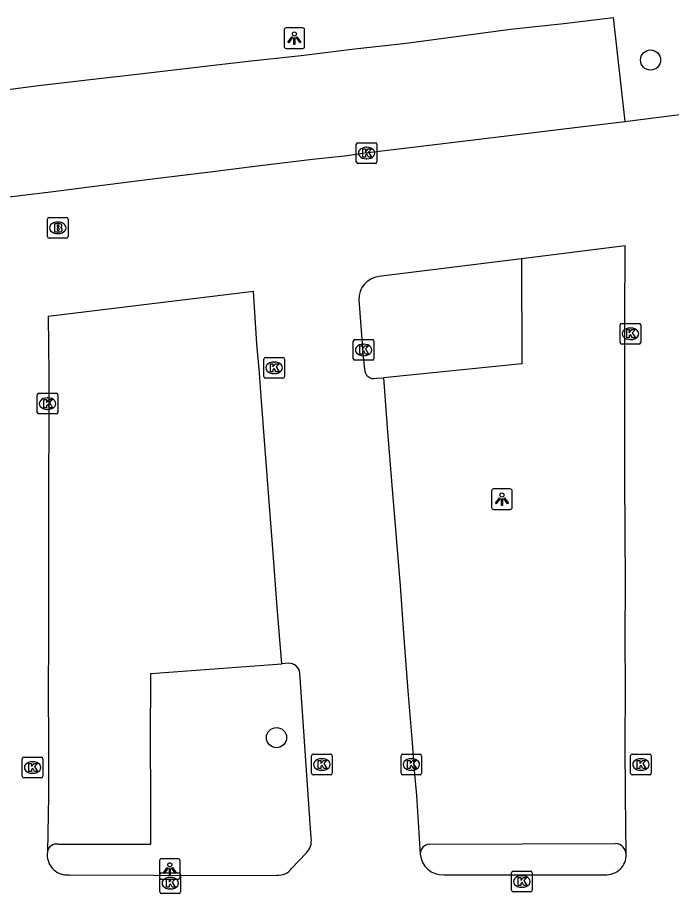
# Model space of a CAD drawing. Extents: x 161477 to 163040, y 383680 to 384868.
# Drawn here: x 162541.81 to 162573.54, y 384562.53 to 384605.02 of the extents above; entities that cross this region are included whole.
import ezdxf

# ---------------------------------------------------------------- set-up
doc = ezdxf.new("R2010")
doc.units = 0
for name, color, linetype in [('IMGEO_Boom', 7, 'Continuous'), ('IMGEO_Brandkraan', 7, 'Continuous'), ('IMGEO_Kolk', 7, 'Continuous'), ('IMGEO_Lichtpunt', 7, 'Continuous'), ('IMGEO_Parkeervlak_open', 7, 'Continuous'), ('IMGEO_Rijbaan_lokaal_open', 7, 'Continuous')]:
    doc.layers.add(name, color=color, linetype=linetype)

msp = doc.modelspace()

# ---------------------------------------------------------------- linework, layer by layer
at = {"layer": 'IMGEO_Boom'}
for centre in [(162572.52, 384602.96), (162554.37, 384570.09)]:
    msp.add_circle(centre, 0.489, dxfattribs=at)
at = {"layer": 'IMGEO_Brandkraan'}
for p, q in [((162543.334, 384595.32), (162544.186, 384595.32)), ((162543.259, 384594.394), (162543.259, 384595.246)), ((162543.747, 384595.1), (162543.772, 384595.1)), ((162544.26, 384595.246), (162544.26, 384594.394)), ((162543.77, 384594.54), (162543.745, 384594.54)), ((162544.186, 384594.32), (162543.334, 384594.32))]:
    msp.add_line(p, q, dxfattribs=at)
for points in [[(162543.334, 384595.32), (162544.186, 384595.32)], [(162543.259, 384594.394), (162543.259, 384595.246)], [(162543.607, 384595.02), (162543.607, 384594.62), (162543.82, 384594.62)], [(162543.838, 384595.02), (162543.607, 384595.02)], [(162543.786, 384594.939), (162543.732, 384594.939), (162543.732, 384594.863)], [(162543.732, 384594.863), (162543.785, 384594.863)], [(162544.26, 384595.246), (162544.26, 384594.394)], [(162543.794, 384594.787), (162543.732, 384594.787), (162543.732, 384594.706)], [(162543.732, 384594.706), (162543.794, 384594.706)], [(162544.186, 384594.32), (162543.334, 384594.32)]]:
    msp.add_lwpolyline(points, dxfattribs=at)
for centre, radius, start, end in [((162543.336, 384595.244), 0.0765, 91.552, 178.448), ((162543.336, 384595.244), 0.0765, 91.552, 178.448), ((162544.184, 384595.244), 0.0765, 1.552, 88.448), ((162544.184, 384595.244), 0.0765, 1.552, 88.448), ((162543.787, 384594.901), 0.0379, 267.8285, 90.9355), ((162543.842, 384594.875), 0.145, 59.4692, 91.5367), ((162543.867, 384594.922), 0.0922, 285.5137, 58.1501), ((162543.795, 384594.746), 0.0404, 269.8759, 90.5077), ((162543.826, 384594.871), 0.251, 268.6676, 293.5347), ((162543.872, 384594.73), 0.105, 301.3115, 78.989), ((162543.336, 384594.396), 0.0765, 181.552, 268.448), ((162543.336, 384594.396), 0.0765, 181.552, 268.448), ((162544.184, 384594.396), 0.0765, 271.552, 358.448), ((162544.184, 384594.396), 0.0765, 271.552, 358.448)]:
    msp.add_arc(centre, radius, start, end, dxfattribs=at)
for centre, major_axis, ratio, start_param, end_param in [((162543.746, 384594.82), (-0.387, 0.002), 0.722429, 4.712389, 7.853982), ((162543.771, 384594.82), (-0.39, 0.002), 0.717154, 1.570796, 4.712389)]:
    msp.add_ellipse(centre, major_axis=major_axis, ratio=ratio, start_param=start_param, end_param=end_param, dxfattribs=at)
at = {"layer": 'IMGEO_Kolk'}
for p, q in [((162558.243, 384598.021), (162558.243, 384598.873)), ((162558.318, 384598.947), (162559.17, 384598.947)), ((162558.731, 384598.727), (162558.756, 384598.727)), ((162559.244, 384598.873), (162559.244, 384598.021)), ((162559.17, 384597.947), (162558.318, 384597.947)), ((162558.754, 384598.167), (162558.729, 384598.167)), ((162571.044, 384589.255), (162571.044, 384590.107)), ((162571.119, 384590.181), (162571.971, 384590.181)), ((162571.532, 384589.961), (162571.557, 384589.961)), ((162572.045, 384590.107), (162572.045, 384589.255)), ((162558.173, 384589.397), (162559.025, 384589.397)), ((162571.555, 384589.401), (162571.53, 384589.401)), ((162558.098, 384588.471), (162558.098, 384589.323)), ((162558.586, 384589.177), (162558.611, 384589.177)), ((162559.099, 384589.323), (162559.099, 384588.471)), ((162571.971, 384589.181), (162571.119, 384589.181)), ((162553.832, 384588.529), (162554.684, 384588.529)), ((162558.609, 384588.617), (162558.584, 384588.617)), ((162553.757, 384587.603), (162553.757, 384588.455)), ((162554.245, 384588.309), (162554.27, 384588.309)), ((162554.758, 384588.455), (162554.758, 384587.603)), ((162559.025, 384588.397), (162558.173, 384588.397)), ((162554.268, 384587.749), (162554.243, 384587.749)), ((162554.684, 384587.529), (162553.832, 384587.529)), ((162542.836, 384586.793), (162543.688, 384586.793)), ((162542.761, 384585.867), (162542.761, 384586.719)), ((162543.249, 384586.573), (162543.274, 384586.573)), ((162543.762, 384586.719), (162543.762, 384585.867)), ((162543.272, 384586.013), (162543.247, 384586.013)), ((162543.688, 384585.793), (162542.836, 384585.793)), ((162542.038, 384568.215), (162542.038, 384569.067)), ((162542.113, 384569.141), (162542.965, 384569.141)), ((162543.039, 384569.067), (162543.039, 384568.215)), ((162556.072, 384568.36), (162556.072, 384569.212)), ((162556.147, 384569.286), (162556.999, 384569.286)), ((162556.56, 384569.066), (162556.585, 384569.066)), ((162557.073, 384569.212), (162557.073, 384568.36)), ((162560.413, 384568.36), (162560.413, 384569.212)), ((162560.488, 384569.286), (162561.34, 384569.286)), ((162560.901, 384569.066), (162560.926, 384569.066)), ((162561.414, 384569.212), (162561.414, 384568.36)), ((162571.554, 384568.36), (162571.554, 384569.212)), ((162571.629, 384569.286), (162572.481, 384569.286)), ((162572.042, 384569.066), (162572.067, 384569.066)), ((162572.555, 384569.212), (162572.555, 384568.36)), ((162542.526, 384568.921), (162542.551, 384568.921)), ((162542.965, 384568.141), (162542.113, 384568.141)), ((162542.549, 384568.361), (162542.524, 384568.361)), ((162556.999, 384568.286), (162556.147, 384568.286)), ((162556.583, 384568.506), (162556.558, 384568.506)), ((162561.34, 384568.286), (162560.488, 384568.286)), ((162560.924, 384568.506), (162560.899, 384568.506)), ((162572.481, 384568.286), (162571.629, 384568.286)), ((162572.065, 384568.506), (162572.04, 384568.506)), ((162548.717, 384562.604), (162548.717, 384563.456)), ((162548.792, 384563.53), (162549.644, 384563.53)), ((162549.718, 384563.456), (162549.718, 384562.604)), ((162565.776, 384562.684), (162565.776, 384563.536)), ((162565.851, 384563.61), (162566.703, 384563.61)), ((162566.777, 384563.536), (162566.777, 384562.684)), ((162549.205, 384563.31), (162549.23, 384563.31)), ((162566.264, 384563.39), (162566.289, 384563.39)), ((162549.228, 384562.75), (162549.203, 384562.75)), ((162566.703, 384562.61), (162565.851, 384562.61)), ((162566.287, 384562.83), (162566.262, 384562.83)), ((162549.644, 384562.53), (162548.792, 384562.53))]:
    msp.add_line(p, q, dxfattribs=at)
for points in [[(162558.243, 384598.021), (162558.243, 384598.873)], [(162558.318, 384598.947), (162559.17, 384598.947)], [(162559.244, 384598.873), (162559.244, 384598.021)], [(162558.564, 384598.647), (162558.687, 384598.647), (162558.687, 384598.496), (162558.817, 384598.647), (162558.981, 384598.647), (162558.835, 384598.496), (162558.988, 384598.247), (162558.836, 384598.247), (162558.751, 384598.411), (162558.687, 384598.344), (162558.687, 384598.247), (162558.564, 384598.247), (162558.564, 384598.647)], [(162559.17, 384597.947), (162558.318, 384597.947)], [(162571.044, 384589.255), (162571.044, 384590.107)], [(162571.119, 384590.181), (162571.971, 384590.181)], [(162571.365, 384589.881), (162571.488, 384589.881), (162571.488, 384589.73), (162571.618, 384589.881), (162571.782, 384589.881), (162571.636, 384589.73), (162571.789, 384589.481), (162571.637, 384589.481), (162571.552, 384589.645), (162571.488, 384589.578), (162571.488, 384589.481), (162571.365, 384589.481), (162571.365, 384589.881)], [(162572.045, 384590.107), (162572.045, 384589.255)], [(162558.173, 384589.397), (162559.025, 384589.397)], [(162558.098, 384588.471), (162558.098, 384589.323)], [(162558.419, 384589.097), (162558.542, 384589.097), (162558.542, 384588.946), (162558.672, 384589.097), (162558.836, 384589.097), (162558.69, 384588.946), (162558.843, 384588.697), (162558.691, 384588.697), (162558.606, 384588.861), (162558.542, 384588.794), (162558.542, 384588.697), (162558.419, 384588.697), (162558.419, 384589.097)], [(162559.099, 384589.323), (162559.099, 384588.471)], [(162571.971, 384589.181), (162571.119, 384589.181)], [(162553.832, 384588.529), (162554.684, 384588.529)], [(162553.757, 384587.603), (162553.757, 384588.455)], [(162554.078, 384588.229), (162554.201, 384588.229), (162554.201, 384588.078), (162554.331, 384588.229), (162554.495, 384588.229), (162554.349, 384588.078), (162554.502, 384587.829), (162554.35, 384587.829), (162554.265, 384587.993), (162554.201, 384587.926), (162554.201, 384587.829), (162554.078, 384587.829), (162554.078, 384588.229)], [(162554.758, 384588.455), (162554.758, 384587.603)], [(162559.025, 384588.397), (162558.173, 384588.397)], [(162554.684, 384587.529), (162553.832, 384587.529)], [(162542.836, 384586.793), (162543.688, 384586.793)], [(162542.761, 384585.867), (162542.761, 384586.719)], [(162543.082, 384586.493), (162543.205, 384586.493), (162543.205, 384586.342), (162543.335, 384586.493), (162543.499, 384586.493), (162543.353, 384586.342), (162543.506, 384586.093), (162543.354, 384586.093), (162543.269, 384586.257), (162543.205, 384586.19), (162543.205, 384586.093), (162543.082, 384586.093), (162543.082, 384586.493)], [(162543.762, 384586.719), (162543.762, 384585.867)], [(162543.688, 384585.793), (162542.836, 384585.793)], [(162542.038, 384568.215), (162542.038, 384569.067)], [(162542.113, 384569.141), (162542.965, 384569.141)], [(162543.039, 384569.067), (162543.039, 384568.215)], [(162556.072, 384568.36), (162556.072, 384569.212)], [(162556.147, 384569.286), (162556.999, 384569.286)], [(162556.393, 384568.986), (162556.516, 384568.986), (162556.516, 384568.835), (162556.646, 384568.986), (162556.81, 384568.986), (162556.664, 384568.835), (162556.817, 384568.586), (162556.665, 384568.586), (162556.58, 384568.75), (162556.516, 384568.683), (162556.516, 384568.586), (162556.393, 384568.586), (162556.393, 384568.986)], [(162557.073, 384569.212), (162557.073, 384568.36)], [(162560.413, 384568.36), (162560.413, 384569.212)], [(162560.488, 384569.286), (162561.34, 384569.286)], [(162560.734, 384568.986), (162560.857, 384568.986), (162560.857, 384568.835), (162560.987, 384568.986), (162561.151, 384568.986), (162561.005, 384568.835), (162561.158, 384568.586), (162561.006, 384568.586), (162560.921, 384568.75), (162560.857, 384568.683), (162560.857, 384568.586), (162560.734, 384568.586), (162560.734, 384568.986)], [(162561.414, 384569.212), (162561.414, 384568.36)], [(162571.554, 384568.36), (162571.554, 384569.212)], [(162571.629, 384569.286), (162572.481, 384569.286)], [(162571.875, 384568.986), (162571.998, 384568.986), (162571.998, 384568.835), (162572.128, 384568.986), (162572.292, 384568.986), (162572.146, 384568.835), (162572.299, 384568.586), (162572.147, 384568.586), (162572.062, 384568.75), (162571.998, 384568.683), (162571.998, 384568.586), (162571.875, 384568.586), (162571.875, 384568.986)], [(162572.555, 384569.212), (162572.555, 384568.36)], [(162542.359, 384568.841), (162542.482, 384568.841), (162542.482, 384568.69), (162542.612, 384568.841), (162542.776, 384568.841), (162542.63, 384568.69), (162542.783, 384568.441), (162542.631, 384568.441), (162542.546, 384568.605), (162542.482, 384568.538), (162542.482, 384568.441), (162542.359, 384568.441), (162542.359, 384568.841)], [(162542.965, 384568.141), (162542.113, 384568.141)], [(162556.999, 384568.286), (162556.147, 384568.286)], [(162561.34, 384568.286), (162560.488, 384568.286)], [(162572.481, 384568.286), (162571.629, 384568.286)], [(162548.717, 384562.604), (162548.717, 384563.456)], [(162548.792, 384563.53), (162549.644, 384563.53)], [(162549.718, 384563.456), (162549.718, 384562.604)], [(162565.776, 384562.684), (162565.776, 384563.536)], [(162565.851, 384563.61), (162566.703, 384563.61)], [(162566.777, 384563.536), (162566.777, 384562.684)], [(162549.038, 384563.23), (162549.161, 384563.23), (162549.161, 384563.079), (162549.291, 384563.23), (162549.455, 384563.23), (162549.309, 384563.079), (162549.462, 384562.83), (162549.31, 384562.83), (162549.225, 384562.994), (162549.161, 384562.927), (162549.161, 384562.83), (162549.038, 384562.83), (162549.038, 384563.23)], [(162566.097, 384563.31), (162566.22, 384563.31), (162566.22, 384563.159), (162566.35, 384563.31), (162566.514, 384563.31), (162566.368, 384563.159), (162566.521, 384562.91), (162566.369, 384562.91), (162566.284, 384563.074), (162566.22, 384563.007), (162566.22, 384562.91), (162566.097, 384562.91), (162566.097, 384563.31)], [(162566.703, 384562.61), (162565.851, 384562.61)], [(162549.644, 384562.53), (162548.792, 384562.53)]]:
    msp.add_lwpolyline(points, dxfattribs=at)
for centre, start, end in [((162558.32, 384598.871), 91.552, 178.448), ((162558.32, 384598.871), 91.552, 178.448), ((162559.168, 384598.871), 1.552, 88.448), ((162559.168, 384598.871), 1.552, 88.448), ((162558.32, 384598.023), 181.552, 268.448), ((162558.32, 384598.023), 181.552, 268.448), ((162559.168, 384598.023), 271.552, 358.448), ((162559.168, 384598.023), 271.552, 358.448), ((162571.121, 384590.105), 91.552, 178.448), ((162571.121, 384590.105), 91.552, 178.448), ((162571.969, 384590.105), 1.552, 88.448), ((162571.969, 384590.105), 1.552, 88.448), ((162558.175, 384589.321), 91.552, 178.448), ((162558.175, 384589.321), 91.552, 178.448), ((162559.023, 384589.321), 1.552, 88.448), ((162559.023, 384589.321), 1.552, 88.448), ((162571.121, 384589.257), 181.552, 268.448), ((162571.121, 384589.257), 181.552, 268.448), ((162571.969, 384589.257), 271.552, 358.448), ((162571.969, 384589.257), 271.552, 358.448), ((162553.834, 384588.453), 91.552, 178.448), ((162553.834, 384588.453), 91.552, 178.448), ((162554.682, 384588.453), 1.552, 88.448), ((162554.682, 384588.453), 1.552, 88.448), ((162558.175, 384588.473), 181.552, 268.448), ((162558.175, 384588.473), 181.552, 268.448), ((162559.023, 384588.473), 271.552, 358.448), ((162559.023, 384588.473), 271.552, 358.448), ((162553.834, 384587.605), 181.552, 268.448), ((162553.834, 384587.605), 181.552, 268.448), ((162554.682, 384587.605), 271.552, 358.448), ((162554.682, 384587.605), 271.552, 358.448), ((162542.838, 384586.717), 91.552, 178.448), ((162542.838, 384586.717), 91.552, 178.448), ((162543.686, 384586.717), 1.552, 88.448), ((162543.686, 384586.717), 1.552, 88.448), ((162542.838, 384585.869), 181.552, 268.448), ((162542.838, 384585.869), 181.552, 268.448), ((162543.686, 384585.869), 271.552, 358.448), ((162543.686, 384585.869), 271.552, 358.448), ((162542.115, 384569.065), 91.552, 178.448), ((162542.115, 384569.065), 91.552, 178.448), ((162542.963, 384569.065), 1.552, 88.448), ((162542.963, 384569.065), 1.552, 88.448), ((162556.149, 384569.21), 91.552, 178.448), ((162556.149, 384569.21), 91.552, 178.448), ((162556.997, 384569.21), 1.552, 88.448), ((162556.997, 384569.21), 1.552, 88.448), ((162560.49, 384569.21), 91.552, 178.448), ((162560.49, 384569.21), 91.552, 178.448), ((162561.338, 384569.21), 1.552, 88.448), ((162561.338, 384569.21), 1.552, 88.448), ((162571.631, 384569.21), 91.552, 178.448), ((162571.631, 384569.21), 91.552, 178.448), ((162572.479, 384569.21), 1.552, 88.448), ((162572.479, 384569.21), 1.552, 88.448), ((162542.115, 384568.217), 181.552, 268.448), ((162542.115, 384568.217), 181.552, 268.448), ((162542.963, 384568.217), 271.552, 358.448), ((162542.963, 384568.217), 271.552, 358.448), ((162556.149, 384568.362), 181.552, 268.448), ((162556.149, 384568.362), 181.552, 268.448), ((162556.997, 384568.362), 271.552, 358.448), ((162556.997, 384568.362), 271.552, 358.448), ((162560.49, 384568.362), 181.552, 268.448), ((162560.49, 384568.362), 181.552, 268.448), ((162561.338, 384568.362), 271.552, 358.448), ((162561.338, 384568.362), 271.552, 358.448), ((162571.631, 384568.362), 181.552, 268.448), ((162571.631, 384568.362), 181.552, 268.448), ((162572.479, 384568.362), 271.552, 358.448), ((162572.479, 384568.362), 271.552, 358.448), ((162548.794, 384563.454), 91.552, 178.448), ((162548.794, 384563.454), 91.552, 178.448), ((162549.642, 384563.454), 1.552, 88.448), ((162549.642, 384563.454), 1.552, 88.448), ((162565.853, 384563.534), 91.552, 178.448), ((162565.853, 384563.534), 91.552, 178.448), ((162566.701, 384563.534), 1.552, 88.448), ((162566.701, 384563.534), 1.552, 88.448), ((162548.794, 384562.606), 181.552, 268.448), ((162548.794, 384562.606), 181.552, 268.448), ((162549.642, 384562.606), 271.552, 358.448), ((162549.642, 384562.606), 271.552, 358.448), ((162565.853, 384562.686), 181.552, 268.448), ((162565.853, 384562.686), 181.552, 268.448), ((162566.701, 384562.686), 271.552, 358.448), ((162566.701, 384562.686), 271.552, 358.448)]:
    msp.add_arc(centre, 0.0765, start, end, dxfattribs=at)
for centre, major_axis, ratio, start_param, end_param in [((162558.73, 384598.447), (-0.387, 0.002), 0.722429, 4.712389, 7.853982), ((162558.755, 384598.447), (-0.39, 0.002), 0.717154, 1.570796, 4.712389), ((162571.531, 384589.681), (-0.387, 0.002), 0.722429, 4.712389, 7.853982), ((162571.556, 384589.681), (-0.39, 0.002), 0.717154, 1.570796, 4.712389), ((162558.585, 384588.897), (-0.387, 0.002), 0.722429, 4.712389, 7.853982), ((162558.61, 384588.897), (-0.39, 0.002), 0.717154, 1.570796, 4.712389), ((162554.244, 384588.029), (-0.387, 0.002), 0.722429, 4.712389, 7.853982), ((162554.269, 384588.029), (-0.39, 0.002), 0.717154, 1.570796, 4.712389), ((162543.248, 384586.293), (-0.387, 0.002), 0.722429, 4.712389, 7.853982), ((162543.273, 384586.293), (-0.39, 0.002), 0.717154, 1.570796, 4.712389), ((162556.559, 384568.786), (-0.387, 0.002), 0.722429, 4.712389, 7.853982), ((162556.584, 384568.786), (-0.39, 0.002), 0.717154, 1.570796, 4.712389), ((162560.9, 384568.786), (-0.387, 0.002), 0.722429, 4.712389, 7.853982), ((162560.925, 384568.786), (-0.39, 0.002), 0.717154, 1.570796, 4.712389), ((162572.041, 384568.786), (-0.387, 0.002), 0.722429, 4.712389, 7.853982), ((162572.066, 384568.786), (-0.39, 0.002), 0.717154, 1.570796, 4.712389), ((162542.525, 384568.641), (-0.387, 0.002), 0.722429, 4.712389, 7.853982), ((162542.55, 384568.641), (-0.39, 0.002), 0.717154, 1.570796, 4.712389), ((162549.204, 384563.03), (-0.387, 0.002), 0.722429, 4.712389, 7.853982), ((162549.229, 384563.03), (-0.39, 0.002), 0.717154, 1.570796, 4.712389), ((162566.263, 384563.11), (-0.387, 0.002), 0.722429, 4.712389, 7.853982), ((162566.288, 384563.11), (-0.39, 0.002), 0.717154, 1.570796, 4.712389)]:
    msp.add_ellipse(centre, major_axis=major_axis, ratio=ratio, start_param=start_param, end_param=end_param, dxfattribs=at)
at = {"layer": 'IMGEO_Lichtpunt'}
for p, q in [((162554.742, 384604.426), (162554.742, 384603.619)), ((162554.742, 384604.426), (162554.742, 384603.619)), ((162555.644, 384604.521), (162554.836, 384604.521)), ((162555.644, 384604.521), (162554.836, 384604.521)), ((162555.738, 384603.619), (162555.738, 384604.426)), ((162555.738, 384603.619), (162555.738, 384604.426)), ((162554.836, 384603.525), (162555.644, 384603.525)), ((162554.836, 384603.525), (162555.644, 384603.525)), ((162565.712, 384582.156), (162564.904, 384582.156)), ((162565.712, 384582.156), (162564.904, 384582.156)), ((162564.81, 384582.061), (162564.81, 384581.254)), ((162564.81, 384582.061), (162564.81, 384581.254)), ((162565.806, 384581.254), (162565.806, 384582.061)), ((162565.806, 384581.254), (162565.806, 384582.061)), ((162564.904, 384581.16), (162565.712, 384581.16)), ((162564.904, 384581.16), (162565.712, 384581.16)), ((162548.697, 384564.123), (162548.697, 384563.316)), ((162548.697, 384564.123), (162548.697, 384563.316)), ((162549.599, 384564.218), (162548.791, 384564.218)), ((162549.599, 384564.218), (162548.791, 384564.218)), ((162549.693, 384563.316), (162549.693, 384564.123)), ((162549.693, 384563.316), (162549.693, 384564.123)), ((162548.791, 384563.222), (162549.599, 384563.222)), ((162548.791, 384563.222), (162549.599, 384563.222))]:
    msp.add_line(p, q, dxfattribs=at)
for points in [[(162555.116, 384604.09), (162555.155, 384604.062), (162554.967, 384603.8), (162554.929, 384603.827), (162555.116, 384604.09)], [(162555.218, 384604.042), (162555.265, 384604.042), (162555.265, 384603.72), (162555.218, 384603.72), (162555.218, 384604.042)], [(162555.328, 384604.062), (162555.366, 384604.089), (162555.553, 384603.827), (162555.514, 384603.799), (162555.328, 384604.062)], [(162565.184, 384581.725), (162565.223, 384581.697), (162565.035, 384581.435), (162564.997, 384581.462), (162565.184, 384581.725)], [(162565.396, 384581.697), (162565.434, 384581.724), (162565.621, 384581.462), (162565.582, 384581.434), (162565.396, 384581.697)], [(162565.286, 384581.677), (162565.333, 384581.677), (162565.333, 384581.355), (162565.286, 384581.355), (162565.286, 384581.677)], [(162549.071, 384563.787), (162549.11, 384563.759), (162548.922, 384563.497), (162548.884, 384563.524), (162549.071, 384563.787)], [(162549.173, 384563.739), (162549.22, 384563.739), (162549.22, 384563.417), (162549.173, 384563.417), (162549.173, 384563.739)], [(162549.283, 384563.759), (162549.321, 384563.786), (162549.508, 384563.524), (162549.469, 384563.496), (162549.283, 384563.759)]]:
    msp.add_lwpolyline(points, dxfattribs=at)
for centre in [(162555.241, 384604.224), (162565.309, 384581.859), (162549.196, 384563.921)]:
    msp.add_circle(centre, 0.0994, dxfattribs=at)
for centre, start, end in [((162554.836, 384604.426), 90, 180), ((162554.836, 384604.426), 90, 180), ((162555.644, 384604.426), 0, 90), ((162555.644, 384604.426), 0, 90), ((162554.836, 384603.619), 180, 270), ((162554.836, 384603.619), 180, 270), ((162555.644, 384603.619), 270, 0), ((162555.644, 384603.619), 270, 360), ((162564.904, 384582.061), 90, 180), ((162564.904, 384582.061), 90, 180), ((162565.712, 384582.061), 0, 90), ((162565.712, 384582.061), 0, 90), ((162564.904, 384581.254), 180, 270), ((162564.904, 384581.254), 180, 270), ((162565.712, 384581.254), 270, 0), ((162565.712, 384581.254), 270, 360), ((162548.791, 384564.123), 90, 180), ((162548.791, 384564.123), 90, 180), ((162549.599, 384564.123), 0, 90), ((162549.599, 384564.123), 0, 90), ((162548.791, 384563.316), 180, 270), ((162548.791, 384563.316), 180, 270), ((162549.599, 384563.316), 270, 0), ((162549.599, 384563.316), 270, 360)]:
    msp.add_arc(centre, 0.0946, start, end, dxfattribs=at)
at = {"layer": 'IMGEO_Parkeervlak_open'}
for points in [[(162520.662, 384593.801), (162520.581, 384598.905), (162520.741, 384598.922), (162527.212, 384599.731), (162530.152, 384600.136), (162532.716, 384600.444), (162537.74, 384601.109), (162540.342, 384601.403), (162542.819, 384601.722), (162545.332, 384602.008), (162547.89, 384602.309), (162550.485, 384602.607), (162552.99, 384602.91), (162555.57, 384603.179), (162558.022, 384603.486), (162560.662, 384603.785), (162563.201, 384604.112), (162565.722, 384604.458), (162568.306, 384604.726), (162570.711, 384605.022), (162571.271, 384599.978)], [(162566.264, 384593.313), (162566.279, 384588.216), (162559.561, 384587.543)], [(162543.788, 384564.916), (162548.277, 384564.916), (162548.278, 384567.275), (162548.266, 384569.849), (162548.275, 384573.207), (162554.635, 384573.672)], [(162561.797, 384564.929), (162570.826, 384564.954)]]:
    msp.add_lwpolyline(points, dxfattribs=at)
for centre, radius, start, end in [((162543.693, 384564.481), 0.445, 77.6836, 171.3607), ((162561.842, 384564.433), 0.498, 95.1746, 178.7331), ((162570.791, 384564.402), 0.554, 3.6695, 86.3305)]:
    msp.add_arc(centre, radius, start, end, dxfattribs=at)
at = {"layer": 'IMGEO_Rijbaan_lokaal_open'}
for points in [[(162571.271, 384599.978), (162576.087, 384600.588), (162580.08, 384601.106)], [(162520.662, 384593.801), (162520.764, 384593.814), (162527.239, 384594.613), (162530.678, 384595.034), (162533.255, 384595.352), (162535.773, 384595.652), (162538.299, 384595.963), (162540.857, 384596.257), (162543.399, 384596.574), (162545.933, 384596.883), (162548.492, 384597.207), (162551.029, 384597.525), (162553.585, 384597.838), (162556.126, 384598.146), (162557.678, 384598.31), (162558.67, 384598.454), (162561.247, 384598.767), (162563.794, 384599.08), (162568.842, 384599.684), (162571.271, 384599.978)], [(162571.343, 384564.437), (162571.305, 384567.278), (162571.292, 384569.815), (162571.298, 384572.408), (162571.286, 384574.982), (162571.297, 384577.549), (162571.289, 384580.11), (162571.277, 384582.674), (162571.28, 384585.237), (162571.273, 384587.788), (162571.278, 384590.361), (162571.29, 384593.942), (162566.264, 384593.313)], [(162566.264, 384593.313), (162559.333, 384592.46)], [(162554.635, 384573.672), (162554.412, 384576.426), (162554.218, 384579.03), (162554.017, 384581.537), (162553.827, 384584.078), (162553.632, 384586.627), (162553.552, 384587.79), (162553.414, 384589.193), (162553.251, 384591.724), (162543.299, 384590.513), (162543.331, 384587.742), (162543.331, 384586.041), (162543.323, 384585.131), (162543.312, 384582.616), (162543.312, 384574.803), (162543.301, 384572.38), (162543.315, 384569.804), (162543.31, 384568.542), (162543.316, 384567.274), (162543.253, 384564.548)], [(162558.359, 384591.333), (162558.58, 384588.558), (162558.641, 384587.971)], [(162559.221, 384587.522), (162559.561, 384587.543)], [(162559.561, 384587.543), (162559.746, 384585.127), (162559.953, 384582.533), (162560.161, 384580), (162560.366, 384577.451), (162560.55, 384574.914), (162560.748, 384572.363), (162560.952, 384569.836), (162561.054, 384568.491), (162561.169, 384567.282), (162561.344, 384564.444)], [(162554.952, 384573.697), (162554.635, 384573.672)], [(162556.057, 384565.212), (162555.507, 384573.219)], [(162543.253, 384564.548), (162543.25, 384564.435)], [(162555.116, 384563.751), (162555.816, 384564.493)], [(162544.318, 384563.435), (162548.421, 384563.424), (162549.359, 384563.406), (162554.385, 384563.419)], [(162562.488, 384563.429), (162570.297, 384563.435)]]:
    msp.add_lwpolyline(points, dxfattribs=at)
for centre, radius, start, end in [((162559.488, 384591.341), 1.129, 97.9057, 180.4244), ((162559.096, 384587.96), 0.455, 178.5621, 285.9482), ((162554.978, 384573.166), 0.531, 5.6777, 92.8482), ((162555.203, 384565.098), 0.862, 315.3618, 7.5772), ((162544.211, 384564.391), 0.962, 177.3562, 276.4105), ((162562.453, 384564.542), 1.113, 185.028, 271.8107), ((162570.362, 384564.415), 0.982, 266.2304, 1.3081), ((162554.463, 384564.218), 0.802, 264.4083, 324.4441)]:
    msp.add_arc(centre, radius, start, end, dxfattribs=at)

doc.saveas('drawing.dxf')
